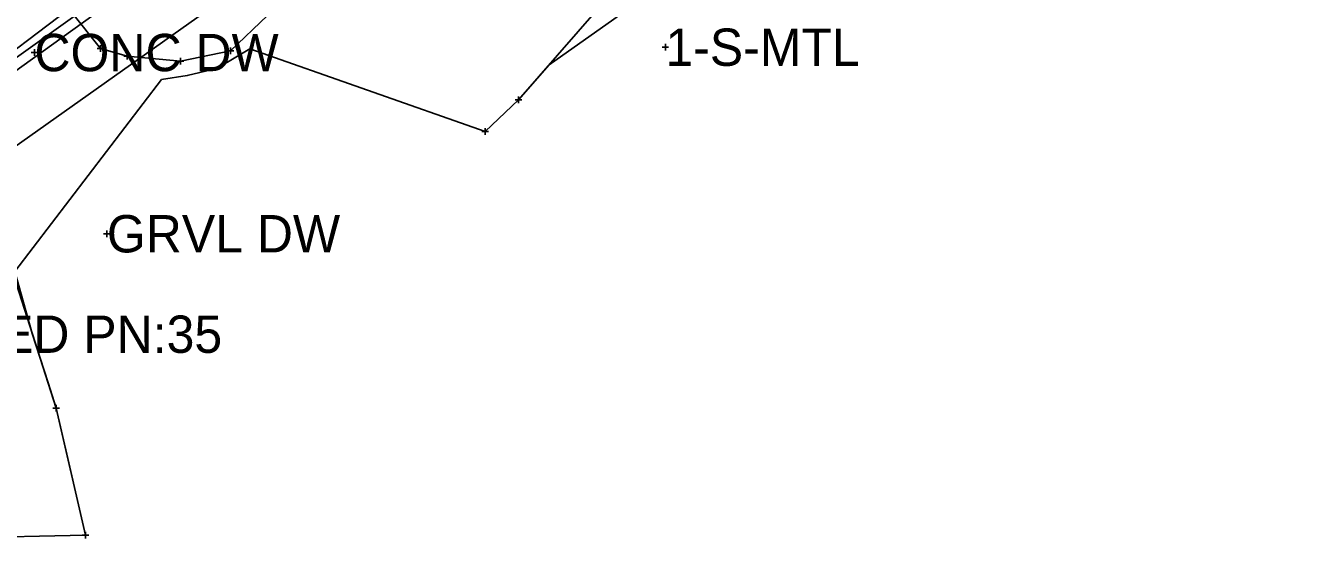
# Model space of a CAD drawing. Extents: x -1 to 1157254, y -1 to 2021979.
# Drawn here: x 1149976.9 to 1150221.6, y 2019238.9 to 2019339.4 of the extents above; entities that cross this region are included whole.
import ezdxf

# ---------------------------------------------------------------- set-up
doc = ezdxf.new("R2010")
doc.units = 0
for name, color, linetype in [('S_BUILDING_ANNOT', 7, 'Continuous'), ('S_CTL_TABLE', 7, 'Continuous'), ('S_DITCHLINE', 7, 'Continuous'), ('S_EDGE_BITUMINOUS_ANNOT', 7, 'Continuous'), ('S_ENV_CONSTRAINT', 7, 'Continuous'), ('S_FENCE', 7, 'Continuous'), ('S_GAS_PUMP_ISLAND_ANNOT', 7, 'Continuous'), ('S_GAS_UTILITIES', 7, 'Continuous'), ('S_GATE', 7, 'Continuous')]:
    doc.layers.add(name, color=color, linetype=linetype)

msp = doc.modelspace()

# ---------------------------------------------------------------- linework, layer by layer
at = {"layer": 'S_BUILDING_ANNOT'}
for p, q in [((1149978.62, 2019333.53), (1149978.61, 2019334.81)), ((1149990.72, 2019334.95), (1149992, 2019334.96)), ((1149991.36, 2019334.32), (1149991.36, 2019335.59)), ((1149991.36, 2019334.96), (1149991.36, 2019334.96)), ((1150015.79, 2019334.48), (1150017.06, 2019334.48)), ((1150016.42, 2019333.85), (1150016.42, 2019335.12)), ((1150016.42, 2019334.48), (1150016.42, 2019334.48)), ((1150099.54, 2019335.2), (1150100.81, 2019335.2)), ((1150100.18, 2019334.56), (1150100.18, 2019335.84)), ((1150100.18, 2019335.2), (1150100.18, 2019335.2)), ((1149977.98, 2019334.17), (1149979.25, 2019334.17)), ((1149978.62, 2019334.17), (1149978.62, 2019334.17)), ((1149995.87, 2019333.44), (1149997.14, 2019333.44)), ((1149996.51, 2019332.81), (1149996.51, 2019334.08)), ((1149996.51, 2019333.44), (1149996.51, 2019333.44)), ((1150006.14, 2019332.48), (1150007.41, 2019332.49)), ((1150006.78, 2019331.85), (1150006.77, 2019333.12)), ((1150006.77, 2019332.48), (1150006.77, 2019332.48)), ((1149991.94, 2019299.22), (1149993.21, 2019299.22)), ((1149992.58, 2019298.58), (1149992.58, 2019299.85)), ((1149992.58, 2019299.22), (1149992.58, 2019299.22)), ((1149982.82, 2019264.96), (1149982.81, 2019266.23)), ((1149982.18, 2019265.59), (1149983.45, 2019265.6)), ((1149982.82, 2019265.6), (1149982.82, 2019265.6)), ((1149988.43, 2019240.43), (1149988.43, 2019241.7)), ((1149987.79, 2019241.06), (1149989.07, 2019241.06)), ((1149988.43, 2019241.06), (1149988.43, 2019241.06))]:
    msp.add_line(p, q, dxfattribs=at)
at = {"layer": 'S_CTL_TABLE'}
for p, q in [((1150071.27, 2019325.03), (1150072.54, 2019325.03)), ((1150071.91, 2019324.39), (1150071.9, 2019325.66)), ((1150071.9, 2019325.03), (1150071.9, 2019325.03)), ((1150064.8, 2019318.94), (1150066.07, 2019318.94)), ((1150065.44, 2019318.3), (1150065.43, 2019319.57)), ((1150065.44, 2019318.94), (1150065.44, 2019318.94))]:
    msp.add_line(p, q, dxfattribs=at)
at = {"layer": 'S_DITCHLINE'}
msp.add_lwpolyline([(1150340.68, 2019612.36), (1149611.97, 2019059.3)], dxfattribs=at)
at = {"layer": 'S_EDGE_BITUMINOUS_ANNOT'}
for points in [[(1150098.65, 2019405.78), (1150070.21, 2019379.92), (1150053.34, 2019371.69), (1149964.9, 2019308.97), (1149935.2, 2019276.12), (1149902.7, 2019268.85), (1149887.31, 2019241.19), (1149873.58, 2019235.03), (1149841.75, 2019203.99), (1149814.28, 2019189.26), (1149796.69, 2019164.58), (1149760.44, 2019150.27), (1149732.83, 2019106.51), (1149696.46, 2019090.63), (1149668.72, 2019049.28), (1149655.8, 2019034.53)], [(1150022.94, 2019367.42), (1149964.57, 2019325.71), (1149928.47, 2019292.59), (1149899.27, 2019281.43), (1149874.7, 2019256.95), (1149856.33, 2019243.33), (1149830.41, 2019224.78), (1149802.41, 2019203), (1149780.2, 2019183.24), (1149750.6, 2019162.52), (1149713.11, 2019125.27), (1149684.98, 2019104.2), (1149645.14, 2019067.71), (1149630.42, 2019055.47)], [(1150123.16, 2019361.65), (1150090.9, 2019346.92), (1150071.9, 2019325.03), (1150065.44, 2019318.94)]]:
    msp.add_lwpolyline(points, dxfattribs=at)
at = {"layer": 'S_ENV_CONSTRAINT'}
for points in [[(1150009.47, 2019379.16), (1150012.79, 2019378.61), (1150015.93, 2019376.92), (1150019.11, 2019373.76), (1150023.82, 2019367.21), (1150027.32, 2019362.33), (1150028.82, 2019351.61), (1150023.51, 2019341.31), (1150016.42, 2019334.48), (1150006.77, 2019332.48), (1149996.51, 2019333.44), (1149991.36, 2019334.96), (1149985.78, 2019341.96), (1149981.54, 2019347.99), (1149980.11, 2019351.89), (1149980.42, 2019358.91)], [(1149947.75, 2019335.52), (1149952.47, 2019336.93), (1149956.71, 2019336.33), (1149960.56, 2019333.28), (1149965.05, 2019326.93), (1149970.03, 2019320.17), (1149972.37, 2019311.79), (1149975.15, 2019289.51), (1149982.82, 2019265.6), (1149988.43, 2019241.06)]]:
    msp.add_lwpolyline(points, dxfattribs=at)
at = {"layer": 'S_FENCE'}
msp.add_lwpolyline([(1150775.16, 2019913.88), (1150697.15, 2019862.05), (1150611.54, 2019805.47), (1150516.86, 2019735.37), (1150402.98, 2019659.79), (1150352.98, 2019622.15), (1150350.25, 2019606.72), (1150331.34, 2019598.55), (1150196.24, 2019490.87), (1150043.62, 2019380.11), (1149966.77, 2019324.72), (1149934.21, 2019308.48), (1149916.33, 2019289.12), (1149866.68, 2019250.91)], dxfattribs=at)
at = {"layer": 'S_GAS_PUMP_ISLAND_ANNOT'}
msp.add_lwpolyline([(1149941.24, 2019240.09), (1149988.43, 2019241.06), (1149987.28, 2019246.11), (1149985.05, 2019255.85), (1149982.82, 2019265.6), (1149981.25, 2019270.47), (1149978.2, 2019279.99), (1149974.84, 2019291.96), (1150003.12, 2019328.94), (1150008.06, 2019329.72), (1150012.93, 2019330.87), (1150015.8, 2019332.29), (1150020.09, 2019334.86), (1150065.44, 2019318.94), (1150071.9, 2019325.03), (1150077.79, 2019331.81), (1150114.07, 2019357.49)], dxfattribs=at)

# ---------------------------------------------------------------- texts
at = {"layer": 'S_GAS_UTILITIES'}
msp.add_text('STD AHTD MON. STAMPED PN:35', height=7.2, dxfattribs=at).set_placement((1149860.19, 2019276.25))
at = {"layer": 'S_GATE'}
for s, p in [('CONC DW', (1149978.62, 2019330.57)), ('1-S-MTL', (1150100.18, 2019331.6)), ('GRVL DW', (1149992.58, 2019295.62))]:
    msp.add_text(s, height=7.2, dxfattribs=at).set_placement(p)

doc.saveas('drawing.dxf')
